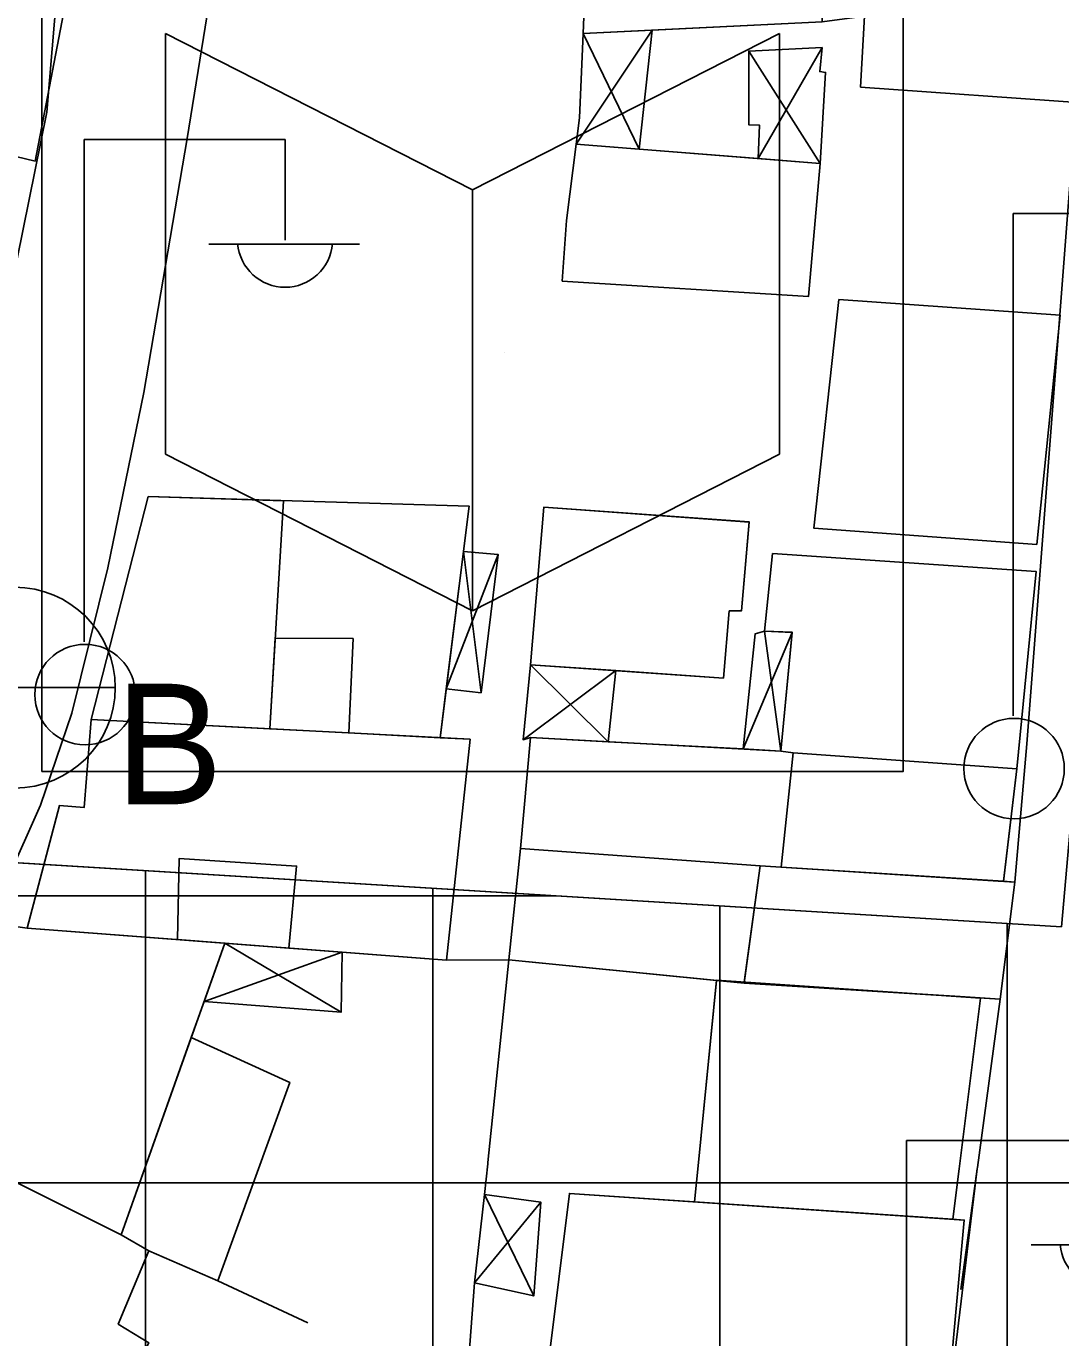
# Model space of a CAD drawing. Extents: x 417997 to 421451, y 4451742 to 4455216.
# Drawn here: x 420773.5 to 420809.51, y 4452331.57 to 4452377.26 of the extents above; entities that cross this region are included whole.
import ezdxf

# ---------------------------------------------------------------- set-up
doc = ezdxf.new("R2010")
doc.units = 0
for name, color, linetype in [('ADA', 7, 'Continuous'), ('B_Mesken', 7, 'Continuous'), ('B_Sundurma', 7, 'Continuous'), ('B_Teras', 7, 'Continuous'), ('Default', 7, 'Continuous'), ('LJ_SEMBOL', 7, 'Continuous'), ('PL_K_TALI_IS_MRK', 7, 'Continuous'), ('PL_SAY_KULTUR_TESIS', 7, 'Continuous'), ('S_Elektrik_Diregi', 7, 'Continuous'), ('S_Rogar_Kapagi_Buski', 7, 'Continuous'), ('Sinir_Duvar_tek_tarafa_ait', 7, 'Continuous'), ('TR_KULTURELTESIS', 7, 'Continuous'), ('TR_TALIISMERK', 7, 'Continuous'), ('Yol_Sose', 7, 'Continuous')]:
    doc.layers.add(name, color=color, linetype=linetype)

# ---------------------------------------------------------------- blocks, each defined once
blk = doc.blocks.new('POINT_DISPLAY')
at = {"layer": 'Default'}
blk.add_line((0, 0), (0, 0), dxfattribs=at)

msp = doc.modelspace()

# ---------------------------------------------------------------- linework, layer by layer
at = {"layer": 'ADA'}
msp.add_line((420770.147, 4452348.3), (420809.537, 4452345.884), dxfattribs=at)
msp.add_line((420770.147, 4452348.3), (420809.537, 4452345.884), dxfattribs=at)
at = {"layer": 'B_Mesken'}
for points in [[(420759.791, 4452375.931), (420764.101, 4452391.454), (420772.626, 4452388.027), (420772.23, 4452387.027), (420776.002, 4452384.007), (420773.81, 4452372.559)], [(420773.465, 4452372.642), (420760.108, 4452375.855), (420759.791, 4452375.931), (420762.222, 4452384.687), (420763.695, 4452389.988), (420764.101, 4452391.454), (420772.626, 4452388.027), (420772.231, 4452387.027), (420776.002, 4452384.007), (420773.81, 4452372.559)], [(420792.882, 4452377.01), (420801.204, 4452377.412), (420801.295, 4452380.222), (420801.317, 4452385.92), (420793.223, 4452385.412)], [(420801.295, 4452380.222), (420801.235, 4452378.348), (420801.204, 4452377.412), (420795.29, 4452377.126), (420792.882, 4452377.01), (420793.223, 4452385.412), (420801.317, 4452385.92)], [(420802.547, 4452375.141), (420802.685, 4452377.611), (420801.204, 4452377.412), (420801.235, 4452378.348), (420801.295, 4452380.222), (420810.906, 4452379.634), (420810.427, 4452374.582)], [(420810.907, 4452379.634), (420810.427, 4452374.582), (420802.547, 4452375.141), (420802.685, 4452377.611), (420801.204, 4452377.412), (420801.235, 4452378.348), (420801.295, 4452380.222)], [(420792.647, 4452373.153), (420801.143, 4452372.477), (420800.727, 4452367.839), (420792.159, 4452368.378), (420792.311, 4452370.492)], [(420794.83, 4452372.979), (420798.977, 4452372.649), (420801.143, 4452372.477), (420800.727, 4452367.839), (420792.159, 4452368.378), (420792.311, 4452370.492), (420792.647, 4452373.153)], [(420801.791, 4452367.734), (420800.916, 4452359.777), (420808.68, 4452359.203), (420809.492, 4452367.196)], [(420801.791, 4452367.734), (420809.492, 4452367.196), (420808.68, 4452359.203), (420800.916, 4452359.777)], [(420777.743, 4452360.871), (420775.759, 4452353.104), (420781.974, 4452352.781), (420784.727, 4452352.638), (420787.907, 4452352.473), (420788.911, 4452360.54)], [(420788.715, 4452358.962), (420788.119, 4452354.173), (420787.907, 4452352.473), (420784.727, 4452352.638), (420781.974, 4452352.781), (420775.76, 4452353.104), (420777.744, 4452360.871), (420788.912, 4452360.54)], [(420791.516, 4452360.501), (420791.049, 4452355.015), (420797.77, 4452354.549), (420797.974, 4452356.89), (420798.394, 4452356.892), (420798.669, 4452359.986)], [(420794.019, 4452354.809), (420791.049, 4452355.016), (420791.516, 4452360.501), (420798.669, 4452359.987), (420798.394, 4452356.892), (420797.974, 4452356.89), (420797.77, 4452354.549)], [(420807.981, 4452351.386), (420808.663, 4452358.261), (420799.479, 4452358.888), (420799.2, 4452356.181), (420800.167, 4452356.143), (420799.767, 4452352.008), (420800.2, 4452351.945)], [(420807.981, 4452351.386), (420800.2, 4452351.945), (420799.767, 4452352.008), (420800.167, 4452356.144), (420799.2, 4452356.181), (420799.479, 4452358.888), (420808.663, 4452358.261)], [(420773.525, 4452345.837), (420788.132, 4452344.724), (420788.947, 4452352.419), (420775.759, 4452353.104), (420775.508, 4452350.036), (420774.648, 4452350.108)], [(420787.907, 4452352.473), (420788.947, 4452352.419), (420788.132, 4452344.724), (420784.492, 4452345.002), (420780.408, 4452345.313), (420773.525, 4452345.837), (420774.648, 4452350.108), (420775.508, 4452350.036), (420775.76, 4452353.104), (420781.974, 4452352.781), (420784.727, 4452352.638)], [(420790.699, 4452348.613), (420791.047, 4452352.478), (420799.767, 4452352.008), (420800.2, 4452351.945), (420799.779, 4452347.957), (420799.049, 4452348.003)], [(420793.758, 4452352.332), (420798.453, 4452352.079), (420799.767, 4452352.008), (420800.2, 4452351.945), (420799.779, 4452347.957), (420799.049, 4452348.003), (420790.699, 4452348.613), (420791.047, 4452352.478)], [(420799.779, 4452347.957), (420800.2, 4452351.945), (420807.981, 4452351.386), (420807.518, 4452347.468)], [(420807.981, 4452351.386), (420807.518, 4452347.469), (420799.779, 4452347.957), (420800.2, 4452351.945)], [(420799.049, 4452348.003), (420790.699, 4452348.613), (420790.299, 4452344.733), (420798.489, 4452343.923)], [(420799.049, 4452348.003), (420798.494, 4452343.958), (420798.489, 4452343.923), (420797.528, 4452344.018), (420790.299, 4452344.733), (420790.699, 4452348.613)], [(420799.049, 4452348.003), (420798.489, 4452343.923), (420807.409, 4452343.363), (420807.919, 4452347.443)], [(420806.011, 4452343.451), (420798.489, 4452343.923), (420798.494, 4452343.958), (420799.049, 4452348.003), (420799.779, 4452347.957), (420807.518, 4452347.469), (420807.919, 4452347.443), (420807.409, 4452343.363)], [(420780.408, 4452345.313), (420776.798, 4452335.158), (420769.428, 4452338.838), (420772.447, 4452345.992), (420773.525, 4452345.837)], [(420773.525, 4452345.837), (420780.408, 4452345.313), (420779.685, 4452343.278), (420779.24, 4452342.026), (420776.798, 4452335.158), (420769.428, 4452338.838), (420772.447, 4452345.992)], [(420805.973, 4452337.457), (420806.719, 4452343.403), (420797.529, 4452344.023), (420796.887, 4452337.552), (420796.764, 4452336.305), (420805.752, 4452335.696)], [(420798.489, 4452343.923), (420806.011, 4452343.451), (420806.719, 4452343.403), (420805.973, 4452337.457), (420805.752, 4452335.696), (420796.764, 4452336.305), (420796.887, 4452337.552), (420797.528, 4452344.018)], [(420777.761, 4452334.592), (420780.162, 4452333.55), (420782.67, 4452340.464), (420779.24, 4452342.026), (420776.798, 4452335.158)], [(420777.761, 4452334.592), (420776.798, 4452335.158), (420779.24, 4452342.026), (420782.67, 4452340.464), (420780.162, 4452333.55)], [(420769.428, 4452338.838), (420765.82, 4452331.165), (420774.855, 4452326.004), (420777.763, 4452331.395), (420776.696, 4452332.042), (420777.761, 4452334.592), (420776.798, 4452335.158)], [(420776.798, 4452335.158), (420777.761, 4452334.592), (420776.696, 4452332.042), (420777.763, 4452331.395), (420776.673, 4452329.373), (420774.871, 4452326.033), (420774.855, 4452326.004), (420765.82, 4452331.165), (420769.428, 4452338.838)], [(420792.409, 4452336.599), (420806.156, 4452335.669), (420805.382, 4452327.2), (420792.747, 4452328.242), (420793.028, 4452330.504), (420791.668, 4452330.63)], [(420796.764, 4452336.305), (420805.752, 4452335.696), (420806.156, 4452335.669), (420805.382, 4452327.2), (420805.012, 4452327.231), (420792.747, 4452328.242), (420793.028, 4452330.504), (420791.668, 4452330.63), (420792.409, 4452336.599)]]:
    msp.add_lwpolyline(points, close=True, dxfattribs=at)
at = {"layer": 'B_Sundurma'}
for p, q in [((420795.29, 4452377.126), (420792.647, 4452373.153)), ((420794.83, 4452372.979), (420792.882, 4452377.01)), ((420798.652, 4452376.392), (420801.143, 4452372.477)), ((420798.977, 4452372.649), (420801.204, 4452376.515)), ((420789.925, 4452358.855), (420788.119, 4452354.173)), ((420788.715, 4452358.962), (420789.333, 4452354.04)), ((420798.453, 4452352.079), (420800.167, 4452356.143)), ((420799.2, 4452356.181), (420799.767, 4452352.008)), ((420790.792, 4452352.398), (420794.019, 4452354.809)), ((420791.049, 4452355.015), (420793.758, 4452352.332)), ((420780.408, 4452345.313), (420784.461, 4452342.914)), ((420784.492, 4452345.002), (420779.685, 4452343.278)), ((420789.45, 4452336.563), (420791.163, 4452333.023)), ((420789.102, 4452333.478), (420791.417, 4452336.289))]:
    msp.add_line(p, q, dxfattribs=at)
for points in [[(420794.83, 4452372.979), (420795.29, 4452377.126), (420792.882, 4452377.01), (420792.762, 4452374.066), (420792.647, 4452373.153)], [(420794.83, 4452372.979), (420792.647, 4452373.153), (420792.762, 4452374.066), (420792.882, 4452377.01), (420795.29, 4452377.126)], [(420798.977, 4452372.649), (420799.03, 4452373.81), (420798.658, 4452373.82), (420798.652, 4452376.392), (420801.204, 4452376.515), (420801.126, 4452375.68), (420801.327, 4452375.647), (420801.143, 4452372.477)], [(420801.143, 4452372.477), (420798.977, 4452372.649), (420799.03, 4452373.81), (420798.658, 4452373.82), (420798.652, 4452376.392), (420801.204, 4452376.515), (420801.126, 4452375.68), (420801.327, 4452375.647)], [(420788.715, 4452358.962), (420789.925, 4452358.855), (420789.333, 4452354.04), (420788.119, 4452354.173)], [(420788.119, 4452354.173), (420788.715, 4452358.962), (420789.926, 4452358.855), (420789.333, 4452354.04)], [(420798.453, 4452352.079), (420798.877, 4452356.091), (420799.2, 4452356.181), (420800.167, 4452356.143), (420799.767, 4452352.008)], [(420798.453, 4452352.079), (420798.877, 4452356.091), (420799.2, 4452356.181), (420800.167, 4452356.144), (420799.767, 4452352.008)], [(420794.019, 4452354.809), (420793.758, 4452352.332), (420791.047, 4452352.478), (420790.792, 4452352.398), (420791.049, 4452355.016)], [(420791.049, 4452355.015), (420790.792, 4452352.398), (420791.047, 4452352.478), (420793.758, 4452352.332), (420794.019, 4452354.809)], [(420784.492, 4452345.002), (420780.408, 4452345.313), (420779.685, 4452343.278), (420784.461, 4452342.914)], [(420784.492, 4452345.002), (420784.461, 4452342.914), (420779.685, 4452343.278), (420780.408, 4452345.313)], [(420789.102, 4452333.478), (420789.45, 4452336.563), (420791.417, 4452336.289), (420791.163, 4452333.023)], [(420789.102, 4452333.479), (420789.45, 4452336.563), (420791.417, 4452336.289), (420791.163, 4452333.023)]]:
    msp.add_lwpolyline(points, close=True, dxfattribs=at)
at = {"layer": 'B_Teras'}
for points in [[(420781.974, 4452352.781), (420782.455, 4452360.726), (420777.743, 4452360.871), (420775.759, 4452353.104)], [(420782.166, 4452355.943), (420781.974, 4452352.781), (420784.727, 4452352.638), (420784.872, 4452355.923)], [(420780.408, 4452345.313), (420778.76, 4452345.438), (420778.824, 4452348.265), (420782.91, 4452347.998), (420782.637, 4452345.143)]]:
    msp.add_lwpolyline(points, close=True, dxfattribs=at)
at = {"layer": 'LJ_SEMBOL'}
for p, q in [((420774.033, 4452381.296), (420774.033, 4452351.296)), ((420774.033, 4452381.296), (420774.033, 4452351.296)), ((420804.033, 4452351.296), (420804.033, 4452381.296)), ((420804.033, 4452351.296), (420804.033, 4452381.296)), ((420778.341, 4452377.006), (420778.341, 4452362.345)), ((420778.341, 4452377.006), (420789.033, 4452371.558)), ((420778.341, 4452377.006), (420778.341, 4452362.345)), ((420778.341, 4452377.006), (420789.033, 4452371.558)), ((420789.033, 4452371.558), (420799.725, 4452377.006)), ((420789.033, 4452371.558), (420799.725, 4452377.006)), ((420799.725, 4452362.345), (420799.725, 4452377.006)), ((420799.725, 4452362.345), (420799.725, 4452377.006)), ((420789.033, 4452356.897), (420789.033, 4452371.558)), ((420789.033, 4452356.897), (420789.033, 4452371.558)), ((420778.341, 4452362.345), (420789.033, 4452356.897)), ((420778.341, 4452362.345), (420789.033, 4452356.897)), ((420789.033, 4452356.897), (420799.725, 4452362.345)), ((420789.033, 4452356.897), (420799.725, 4452362.345)), ((420774.033, 4452351.296), (420804.033, 4452351.296)), ((420774.033, 4452351.296), (420804.033, 4452351.296))]:
    msp.add_line(p, q, dxfattribs=at)
msp.add_lwpolyline([(420774.033, 4452351.296), (420804.033, 4452351.296), (420804.033, 4452381.296), (420774.033, 4452381.296)], close=True, dxfattribs=at)
msp.add_lwpolyline([(420774.033, 4452351.296), (420804.033, 4452351.296), (420804.033, 4452381.296), (420774.033, 4452381.296)], close=True, dxfattribs=at)
at = {"layer": 'PL_K_TALI_IS_MRK'}
msp.add_lwpolyline([(420747.647, 4452303.301), (420770.147, 4452348.3), (420809.537, 4452345.884), (420812.921, 4452384.155), (420831.699, 4452382.619), (420840.92, 4452371.831), (420836.008, 4452306.123), (420825.295, 4452296.964)], close=True, dxfattribs=at)
msp.add_lwpolyline([(420747.647, 4452303.301), (420770.147, 4452348.3), (420809.537, 4452345.884), (420812.921, 4452384.155), (420831.699, 4452382.619), (420840.92, 4452371.831), (420836.008, 4452306.123), (420825.295, 4452296.964)], close=True, dxfattribs=at)
at = {"layer": 'PL_SAY_KULTUR_TESIS'}
msp.add_lwpolyline([(420812.921, 4452384.155), (420809.537, 4452345.884), (420770.147, 4452348.3), (420773.346, 4452387.394)], close=True, dxfattribs=at)
msp.add_lwpolyline([(420812.921, 4452384.155), (420809.537, 4452345.884), (420770.147, 4452348.3), (420773.346, 4452387.394)], close=True, dxfattribs=at)
at = {"layer": 'S_Elektrik_Diregi'}
for p, q in [((420775.507, 4452355.809), (420775.507, 4452373.309)), ((420775.507, 4452373.309), (420782.507, 4452373.309)), ((420782.507, 4452369.809), (420782.507, 4452373.309)), ((420807.853, 4452353.231), (420807.853, 4452370.731)), ((420807.853, 4452370.731), (420814.853, 4452370.731)), ((420779.847, 4452369.669), (420785.097, 4452369.669)), ((420804.144, 4452320.943), (420804.144, 4452338.443)), ((420804.144, 4452338.443), (420811.144, 4452338.443)), ((420808.484, 4452334.803), (420813.734, 4452334.803))]:
    msp.add_line(p, q, dxfattribs=at)
for centre in [(420775.543, 4452353.974), (420807.889, 4452351.396)]:
    msp.add_circle(centre, 1.75, dxfattribs=at)
for centre in [(420782.508, 4452369.822), (420811.145, 4452334.956)]:
    msp.add_arc(centre, 1.658, 184.8384, 355.1464, dxfattribs=at)
at = {"layer": 'S_Rogar_Kapagi_Buski'}
msp.add_line((420769.592, 4452354.216), (420776.592, 4452354.216), dxfattribs=at)
msp.add_circle((420773.092, 4452354.216), 3.5, dxfattribs=at)
at = {"layer": 'Sinir_Duvar_tek_tarafa_ait'}
for points in [[(420788.132, 4452344.724), (420790.299, 4452344.733)], [(420789.566, 4452337.679), (420790.299, 4452344.733)], [(420789.45, 4452336.563), (420789.561, 4452337.628)], [(420789.561, 4452337.628), (420789.566, 4452337.679)], [(420780.162, 4452333.55), (420783.304, 4452332.087)], [(420788.259, 4452322.213), (420789.102, 4452333.478)]]:
    msp.add_lwpolyline(points, dxfattribs=at)
at = {"layer": 'TR_TALIISMERK'}
for p, q in [((420777.647, 4452300.853), (420777.647, 4452347.84)), ((420777.647, 4452300.853), (420777.647, 4452347.84)), ((420769.479, 4452346.964), (420791.926, 4452346.964)), ((420769.479, 4452346.964), (420791.926, 4452346.964)), ((420787.647, 4452300.037), (420787.647, 4452347.227)), ((420787.647, 4452300.037), (420787.647, 4452347.227)), ((420797.647, 4452299.22), (420797.647, 4452346.613)), ((420797.647, 4452299.22), (420797.647, 4452346.613)), ((420807.647, 4452298.404), (420807.647, 4452346)), ((420807.647, 4452298.404), (420807.647, 4452346)), ((420764.479, 4452336.964), (420838.313, 4452336.964)), ((420764.479, 4452336.964), (420838.313, 4452336.964))]:
    msp.add_line(p, q, dxfattribs=at)
at = {"layer": 'Yol_Sose'}
for points in [[(420763.677, 4452339.328), (420767.929, 4452348.19), (420771.312, 4452359.964), (420774.207, 4452374.263), (420775.025, 4452383.924), (420774.843, 4452384.949), (420774.187, 4452385.991), (420772.617, 4452387.656), (420767.494, 4452391.054), (420745.03, 4452400.874)], [(420773.989, 4452350.123), (420775.083, 4452353.331), (420776.33, 4452358.39), (420777.589, 4452364.501), (420779.097, 4452373.346), (420780.995, 4452385.062), (420781.11, 4452385.313), (420781.283, 4452385.462), (420810.22, 4452389.521), (420810.767, 4452389.449), (420811.085, 4452389.151), (420811.127, 4452388.841), (420811.108, 4452388.356), (420808.329, 4452352.253)], [(420806.614, 4452337.499), (420807.409, 4452343.363), (420807.919, 4452347.443), (420808.329, 4452352.253)], [(420773.989, 4452350.123), (420770.558, 4452342.418)], [(420806.605, 4452337.45), (420804.369, 4452318.922), (420801.436, 4452290.843), (420801.145, 4452290.569), (420800.398, 4452290.394), (420756.385, 4452293.763), (420756.013, 4452293.863), (420755.717, 4452294.089), (420748.214, 4452306.432), (420748.099, 4452306.7), (420748.187, 4452306.976), (420748.381, 4452307.272), (420756.922, 4452318.37), (420761.649, 4452324.942), (420764.387, 4452329.552), (420768.48, 4452337.814), (420768.496, 4452337.849)], [(420806.039, 4452333.253), (420806.608, 4452337.45)], [(420806.608, 4452337.45), (420806.614, 4452337.496)], [(420806.614, 4452337.496), (420806.614, 4452337.499)]]:
    msp.add_lwpolyline(points, dxfattribs=at)

# ---------------------------------------------------------------- block references
at = {"layer": 'TR_KULTURELTESIS', "xscale": 0.1, "yscale": 0.10000000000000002}
msp.add_blockref('POINT_DISPLAY', (420790.147, 4452365.884), dxfattribs=at)
msp.add_blockref('POINT_DISPLAY', (420790.147, 4452365.884), dxfattribs=at)

# ---------------------------------------------------------------- texts
at = {"layer": 'S_Rogar_Kapagi_Buski'}
msp.add_text('B', height=4.2, dxfattribs=at).set_placement((420776.592, 4452350.152))

doc.saveas('drawing.dxf')
